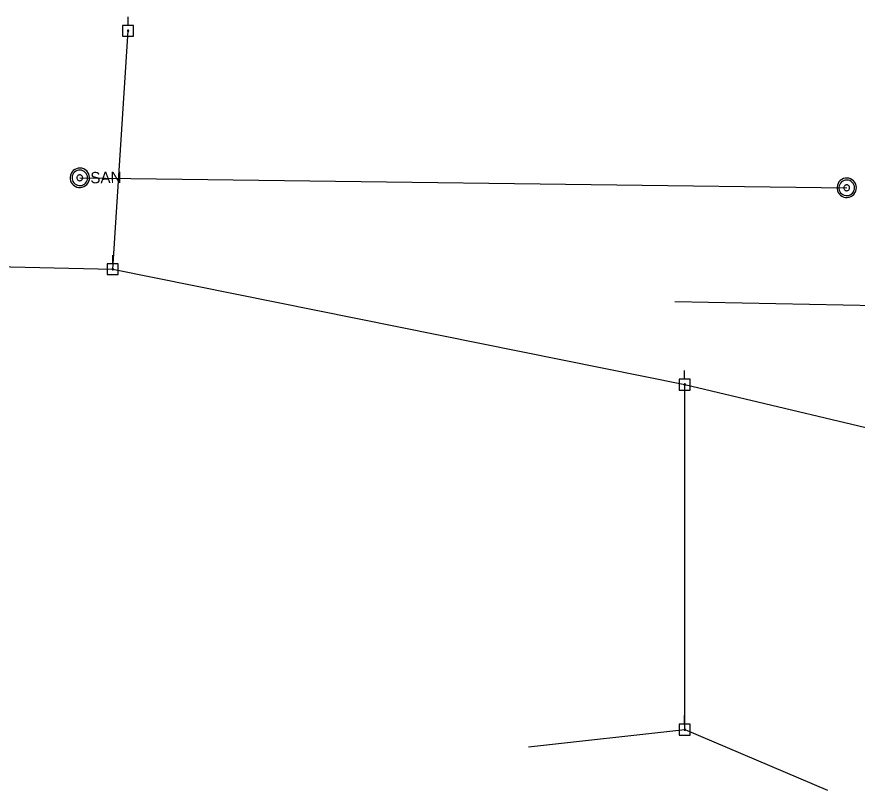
# Model space of a CAD drawing. Extents: x 596028 to 606371, y 330010 to 403088.
# Drawn here: x 602410.7 to 602695.9, y 352421.9 to 352684.2 of the extents above; entities that cross this region are included whole.
import ezdxf

# ---------------------------------------------------------------- set-up
doc = ezdxf.new("R2010")
doc.units = 0
for name, color, linetype in [('E_UTL_EPowerPole', 7, 'Continuous'), ('E_UTL_G_UG', 7, 'Continuous'), ('E_UTL_Overhead', 7, 'Continuous'), ('E_UTL_SAN_MH', 7, 'Continuous'), ('E_UTL_SAN_UG', 7, 'Continuous')]:
    doc.layers.add(name, color=color, linetype=linetype)

msp = doc.modelspace()

# ---------------------------------------------------------------- linework, layer by layer
at = {"layer": 'E_UTL_EPowerPole'}
for points in [[(602448.47, 352681.3), (602448.47, 352684.21)], [(602450.31, 352681.3), (602446.62, 352681.3)], [(602446.62, 352681.3), (602446.62, 352677.61)], [(602450.31, 352677.61), (602450.31, 352681.3)], [(602448.74, 352679.45), (602448.73, 352679.5), (602448.72, 352679.54), (602448.7, 352679.58), (602448.67, 352679.62), (602448.64, 352679.65), (602448.6, 352679.67), (602448.56, 352679.69), (602448.51, 352679.69), (602448.47, 352679.69), (602448.42, 352679.68), (602448.38, 352679.66), (602448.34, 352679.63), (602448.31, 352679.6), (602448.29, 352679.56), (602448.27, 352679.52), (602448.26, 352679.48), (602448.26, 352679.43), (602448.27, 352679.39), (602448.29, 352679.35), (602448.31, 352679.31), (602448.34, 352679.27), (602448.38, 352679.25), (602448.42, 352679.23), (602448.47, 352679.22), (602448.51, 352679.22), (602448.56, 352679.22), (602448.6, 352679.24), (602448.64, 352679.26), (602448.67, 352679.29), (602448.7, 352679.33), (602448.72, 352679.37), (602448.73, 352679.41), (602448.74, 352679.45)], [(602446.62, 352677.61), (602450.31, 352677.61)], [(602443.29, 352600.46), (602443.29, 352603.37)], [(602445.13, 352600.46), (602441.44, 352600.46)], [(602441.44, 352600.46), (602441.44, 352596.77)], [(602443.56, 352598.62), (602443.55, 352598.67), (602443.54, 352598.71), (602443.52, 352598.75), (602443.49, 352598.79), (602443.46, 352598.82), (602443.42, 352598.84), (602443.38, 352598.85), (602443.33, 352598.86), (602443.28, 352598.86), (602443.24, 352598.85), (602443.2, 352598.83), (602443.16, 352598.8), (602443.13, 352598.77), (602443.11, 352598.73), (602443.09, 352598.69), (602443.08, 352598.64), (602443.08, 352598.6), (602443.09, 352598.55), (602443.11, 352598.51), (602443.13, 352598.47), (602443.16, 352598.44), (602443.2, 352598.42), (602443.24, 352598.4), (602443.28, 352598.39), (602443.33, 352598.38), (602443.38, 352598.39), (602443.42, 352598.4), (602443.46, 352598.43), (602443.49, 352598.46), (602443.52, 352598.49), (602443.54, 352598.53), (602443.55, 352598.58), (602443.56, 352598.62)], [(602445.13, 352596.77), (602445.13, 352600.46)], [(602441.44, 352596.77), (602445.13, 352596.77)], [(602637.37, 352561.31), (602637.37, 352564.21)], [(602639.21, 352561.31), (602635.52, 352561.31)], [(602635.52, 352561.31), (602635.52, 352557.61)], [(602637.64, 352559.46), (602637.63, 352559.51), (602637.62, 352559.55), (602637.6, 352559.59), (602637.57, 352559.63), (602637.54, 352559.66), (602637.5, 352559.68), (602637.46, 352559.69), (602637.41, 352559.7), (602637.37, 352559.7), (602637.32, 352559.69), (602637.28, 352559.67), (602637.24, 352559.64), (602637.21, 352559.61), (602637.19, 352559.57), (602637.17, 352559.53), (602637.16, 352559.49), (602637.16, 352559.44), (602637.17, 352559.4), (602637.19, 352559.35), (602637.21, 352559.32), (602637.24, 352559.28), (602637.28, 352559.26), (602637.32, 352559.24), (602637.37, 352559.23), (602637.41, 352559.22), (602637.46, 352559.23), (602637.5, 352559.25), (602637.54, 352559.27), (602637.57, 352559.3), (602637.6, 352559.33), (602637.62, 352559.37), (602637.63, 352559.42), (602637.64, 352559.46)], [(602639.21, 352557.61), (602639.21, 352561.31)], [(602635.52, 352557.61), (602639.21, 352557.61)], [(602637.37, 352444.31), (602637.37, 352447.21)], [(602639.21, 352444.31), (602635.52, 352444.31)], [(602635.52, 352444.31), (602635.52, 352440.61)], [(602637.64, 352442.46), (602637.63, 352442.51), (602637.62, 352442.55), (602637.6, 352442.59), (602637.57, 352442.63), (602637.54, 352442.66), (602637.5, 352442.68), (602637.46, 352442.69), (602637.41, 352442.7), (602637.37, 352442.7), (602637.32, 352442.69), (602637.28, 352442.67), (602637.24, 352442.64), (602637.21, 352442.61), (602637.19, 352442.57), (602637.17, 352442.53), (602637.16, 352442.49), (602637.16, 352442.44), (602637.17, 352442.4), (602637.19, 352442.35), (602637.21, 352442.32), (602637.24, 352442.28), (602637.28, 352442.26), (602637.32, 352442.24), (602637.37, 352442.23), (602637.41, 352442.22), (602637.46, 352442.23), (602637.5, 352442.25), (602637.54, 352442.27), (602637.57, 352442.3), (602637.6, 352442.33), (602637.62, 352442.37), (602637.63, 352442.42), (602637.64, 352442.46)], [(602639.21, 352440.61), (602639.21, 352444.31)], [(602635.52, 352440.61), (602639.21, 352440.61)]]:
    msp.add_lwpolyline(points, dxfattribs=at)
at = {"layer": 'E_UTL_G_UG'}
msp.add_line((602633.98, 352587.7), (602816.41, 352583.94), dxfattribs=at)
at = {"layer": 'E_UTL_Overhead'}
for p, q in [((602443.32, 352598.61), (602448.5, 352679.45)), ((602637.4, 352442.46), (602637.4, 352559.46)), ((602584.39, 352436.59), (602637.4, 352442.45)), ((602637.4, 352442.45), (602685.86, 352421.92))]:
    msp.add_line(p, q, dxfattribs=at)
msp.add_lwpolyline([(602309.12, 352601.69), (602443.32, 352598.62), (602637.4, 352559.46), (602721.28, 352539.64)], dxfattribs=at)
at = {"layer": 'E_UTL_SAN_MH'}
for points in [[(602435.41, 352629.66), (602435.34, 352630.28), (602435.16, 352630.88), (602434.86, 352631.43), (602434.46, 352631.92), (602433.98, 352632.32), (602433.43, 352632.63), (602432.84, 352632.82), (602432.22, 352632.9), (602431.59, 352632.86), (602430.98, 352632.7), (602430.42, 352632.44), (602429.91, 352632.06), (602429.49, 352631.6), (602429.16, 352631.07), (602428.93, 352630.48), (602428.82, 352629.87), (602428.83, 352629.24), (602428.96, 352628.62), (602429.2, 352628.05), (602429.55, 352627.52), (602429.99, 352627.08), (602430.51, 352626.72), (602431.08, 352626.47), (602431.69, 352626.33), (602432.32, 352626.31), (602432.94, 352626.41), (602433.53, 352626.62), (602434.07, 352626.95), (602434.54, 352627.36), (602434.92, 352627.86), (602435.2, 352628.43), (602435.36, 352629.03), (602435.41, 352629.66)], [(602434.75, 352629.65), (602434.7, 352630.14), (602434.55, 352630.62), (602434.31, 352631.07), (602433.99, 352631.46), (602433.61, 352631.78), (602433.17, 352632.02), (602432.69, 352632.18), (602432.2, 352632.24), (602431.69, 352632.21), (602431.21, 352632.08), (602430.76, 352631.87), (602430.35, 352631.57), (602430.01, 352631.2), (602429.75, 352630.78), (602429.57, 352630.31), (602429.48, 352629.81), (602429.49, 352629.31), (602429.59, 352628.82), (602429.79, 352628.36), (602430.06, 352627.94), (602430.42, 352627.58), (602430.83, 352627.3), (602431.29, 352627.1), (602431.78, 352626.99), (602432.28, 352626.97), (602432.78, 352627.05), (602433.25, 352627.22), (602433.68, 352627.48), (602434.05, 352627.81), (602434.36, 352628.21), (602434.58, 352628.66), (602434.71, 352629.15), (602434.75, 352629.65)], [(602433.1, 352629.62), (602433.08, 352629.81), (602433.03, 352629.99), (602432.94, 352630.15), (602432.82, 352630.3), (602432.67, 352630.42), (602432.51, 352630.51), (602432.33, 352630.57), (602432.14, 352630.59), (602431.96, 352630.58), (602431.77, 352630.53), (602431.6, 352630.45), (602431.45, 352630.34), (602431.32, 352630.2), (602431.23, 352630.04), (602431.16, 352629.87), (602431.13, 352629.68), (602431.13, 352629.49), (602431.17, 352629.31), (602431.24, 352629.14), (602431.34, 352628.98), (602431.48, 352628.85), (602431.63, 352628.74), (602431.8, 352628.66), (602431.99, 352628.62), (602432.18, 352628.62), (602432.36, 352628.65), (602432.54, 352628.71), (602432.7, 352628.81), (602432.84, 352628.93), (602432.95, 352629.08), (602433.04, 352629.25), (602433.09, 352629.43), (602433.1, 352629.62)], [(602695.66, 352626.27), (602695.59, 352626.9), (602695.41, 352627.5), (602695.11, 352628.05), (602694.71, 352628.53), (602694.23, 352628.94), (602693.68, 352629.24), (602693.09, 352629.44), (602692.47, 352629.52), (602691.84, 352629.48), (602691.23, 352629.32), (602690.67, 352629.05), (602690.16, 352628.68), (602689.74, 352628.22), (602689.41, 352627.68), (602689.18, 352627.1), (602689.07, 352626.48), (602689.08, 352625.85), (602689.21, 352625.24), (602689.45, 352624.66), (602689.8, 352624.14), (602690.24, 352623.69), (602690.76, 352623.34), (602691.33, 352623.08), (602691.94, 352622.95), (602692.57, 352622.93), (602693.19, 352623.03), (602693.78, 352623.24), (602694.32, 352623.56), (602694.79, 352623.98), (602695.17, 352624.48), (602695.45, 352625.04), (602695.61, 352625.65), (602695.66, 352626.27)], [(602695, 352626.26), (602694.95, 352626.76), (602694.8, 352627.24), (602694.56, 352627.68), (602694.24, 352628.07), (602693.86, 352628.39), (602693.42, 352628.64), (602692.94, 352628.8), (602692.45, 352628.86), (602691.94, 352628.83), (602691.46, 352628.7), (602691.01, 352628.48), (602690.6, 352628.19), (602690.26, 352627.82), (602690, 352627.39), (602689.82, 352626.92), (602689.73, 352626.43), (602689.74, 352625.93), (602689.84, 352625.44), (602690.04, 352624.97), (602690.31, 352624.55), (602690.67, 352624.2), (602691.08, 352623.91), (602691.54, 352623.71), (602692.03, 352623.6), (602692.53, 352623.59), (602693.03, 352623.66), (602693.5, 352623.84), (602693.93, 352624.09), (602694.3, 352624.43), (602694.61, 352624.83), (602694.83, 352625.28), (602694.96, 352625.76), (602695, 352626.26)], [(602693.35, 352626.24), (602693.33, 352626.42), (602693.28, 352626.6), (602693.19, 352626.77), (602693.07, 352626.91), (602692.92, 352627.04), (602692.76, 352627.13), (602692.58, 352627.19), (602692.39, 352627.21), (602692.21, 352627.2), (602692.02, 352627.15), (602691.85, 352627.07), (602691.7, 352626.96), (602691.57, 352626.82), (602691.48, 352626.66), (602691.41, 352626.48), (602691.38, 352626.3), (602691.38, 352626.11), (602691.42, 352625.93), (602691.49, 352625.75), (602691.59, 352625.6), (602691.73, 352625.46), (602691.88, 352625.35), (602692.05, 352625.28), (602692.24, 352625.24), (602692.43, 352625.23), (602692.61, 352625.26), (602692.79, 352625.33), (602692.95, 352625.42), (602693.09, 352625.55), (602693.2, 352625.7), (602693.29, 352625.87), (602693.34, 352626.05), (602693.35, 352626.24)]]:
    msp.add_lwpolyline(points, dxfattribs=at)
at = {"layer": 'E_UTL_SAN_UG'}
msp.add_lwpolyline([(602432.11, 352629.6), (602692.36, 352626.22)], dxfattribs=at)

# ---------------------------------------------------------------- texts
at = {"layer": 'E_UTL_SAN_MH'}
msp.add_text('SAN', height=3.849, rotation=0.9148, dxfattribs=at).set_placement((602435.71, 352627.72))

doc.saveas('drawing.dxf')
